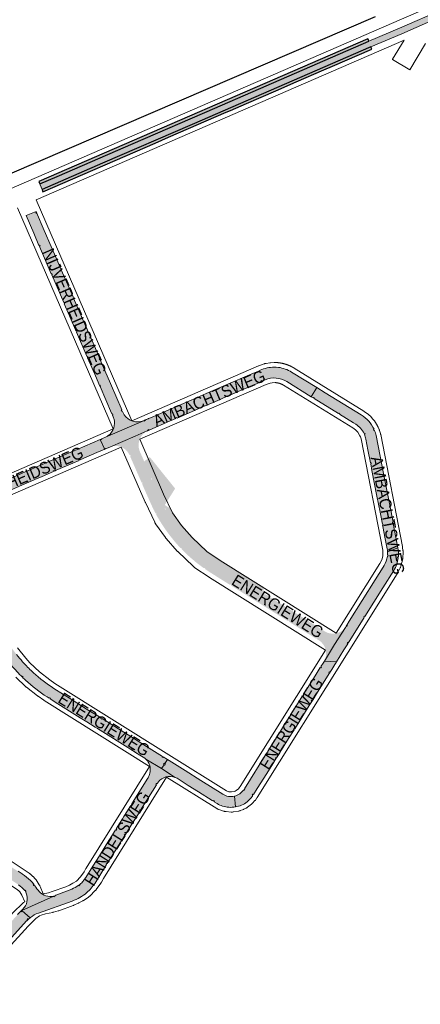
# Paper-space layout 'Layout1' of a CAD drawing. Header units: metres. Extents: x 123097 to 144122, y 392739 to 407589.
# Tile 498 of 510: x 139513 to 139772, y 401817 to 402455. Entities that reach past the tile are written whole.
import ezdxf
from ezdxf.enums import TextEntityAlignment as Align

# ---------------------------------------------------------------- set-up
doc = ezdxf.new("R2010")
doc.units = ezdxf.units.M
doc.header["$MEASUREMENT"] = 0
for name, color, linetype, lineweight in [('gs-anno-wegen algemeen tekst', 7, 'Continuous', 0), ('gs-knt-spoorlijn', 7, 'Continuous', 30), ('gs-knt-wegen algemeen', 7, 'Continuous', 0), ('ir-ARC-asfalt-hoofdwegen-te inspecteren', 5, 'Continuous', 0), ('ir-ARC-fietspaden naastliggend- te inspecteren', 1, 'Continuous', 0)]:
    doc.layers.add(name, color=color, linetype=linetype, lineweight=lineweight)
doc.styles.add('Style-Arial', font='arial.ttf')

psp = doc.layouts.get("Layout1")

# ---------------------------------------------------------------- hatches: boundary and pattern name
at = {"layer": 'ir-ARC-asfalt-hoofdwegen-te inspecteren', "linetype": 'Continuous', "lineweight": 13}
psp.add_hatch(color=5, dxfattribs=at).paths.add_polyline_path([(139525.768, 402348.292), (139525.979, 402347.784), (139527.309, 402344.582), (139566.502, 402361.802), (139624.477, 402386.811), (139740.483, 402436.953), (139760.411, 402445.539), (139788.341, 402457.709), (139786.805, 402461.253), (139758.863, 402449.137), (139739.139, 402440.657), (139639.208, 402397.287), (139586.341, 402374.46), (139537.015, 402353.067)], flags=0)
for points in [[(139580.516, 402198.887, 0.3508161), (139593.089, 402194.975), (139568.446, 402184.342, 0.0496822), (139570.153, 402185.347, 0.3214806), (139573.78, 402196.4, 0.0282717), (139573.38, 402197.457), (139572.862, 402198.654), (139573.227, 402198.812), (139572.929, 402199.5), (139572.562, 402199.341), (139572.347, 402199.842), (139564.901, 402217.042), (139565.268, 402217.201), (139564.97, 402217.889), (139564.603, 402217.73), (139564.752, 402217.386), (139561.844, 402224.101), (139560.37, 402227.504), (139556.834, 402235.668), (139557.201, 402235.827), (139556.903, 402236.515), (139556.536, 402236.356), (139556.685, 402236.012), (139556.352, 402236.78), (139549.588, 402252.4), (139549.949, 402252.556), (139549.651, 402253.244), (139549.29, 402253.088), (139548.989, 402253.783), (139545.48, 402261.886), (139545.062, 402262.852), (139541.645, 402270.744), (139542.011, 402270.903), (139541.713, 402271.591), (139541.346, 402271.432), (139533.545, 402289.45), (139533.911, 402289.609), (139533.613, 402290.297), (139533.246, 402290.138), (139525.591, 402307.818), (139525.954, 402307.976), (139525.656, 402308.664), (139525.293, 402308.507), (139521.864, 402316.425), (139516.879, 402327.917), (139523.393, 402330.502), (139523.63, 402329.954), (139523.263, 402329.795), (139523.561, 402329.107), (139523.928, 402329.266), (139523.63, 402329.954), (139524.335, 402328.328), (139528.093, 402319.653), (139539.69, 402292.878), (139539.327, 402292.721), (139539.625, 402292.033), (139539.988, 402292.19), (139540.58, 402290.824), (139547.376, 402275.133), (139547.698, 402274.389), (139555.708, 402255.897), (139555.34, 402255.74), (139555.637, 402255.051), (139556.004, 402255.208), (139555.767, 402255.76), (139557.199, 402252.454), (139557.717, 402251.258), (139563.131, 402238.757), (139564.663, 402235.137), (139564.296, 402234.979), (139564.593, 402234.29), (139564.961, 402234.449), (139571.59, 402219.092), (139575.728, 402209.53), (139578.486, 402203.158), (139578.964, 402202.051), (139578.598, 402201.894), (139578.895, 402201.205), (139579.262, 402201.362), (139579.778, 402200.163)], [(139748.951, 402101.145, 0.1048188), (139751.096, 402107.192), (139751.094, 402107.163), (139751.491, 402107.123), (139751.566, 402107.869), (139751.175, 402107.909, 0.0369861), (139751.201, 402110.194), (139757.98, 402112.736, -0.0701452), (139758.24, 402106.918), (139757.847, 402106.964), (139757.759, 402106.22), (139758.157, 402106.173), (139758.156, 402106.173, -0.1057877), (139755.228, 402097.951), (139748.239, 402086.813), (139736.53, 402068.258), (139736.233, 402068.444), (139735.834, 402067.809), (139736.13, 402067.623), (139725.615, 402050.961), (139725.811, 402051.281), (139725.47, 402051.49), (139725.078, 402050.85), (139725.419, 402050.641), (139722.97, 402046.647), (139718.207, 402038.879), (139710.255, 402039.402), (139716.91, 402050.015), (139723.874, 402061.122), (139724.777, 402062.563), (139724.413, 402061.921), (139724.761, 402061.724), (139725.131, 402062.376), (139724.783, 402062.573), (139726.378, 402065.118), (139743.254, 402092.052), (139748.326, 402100.147)], [(139546.491, 401891.82, 0.0698332), (139550.951, 401894.206), (139550.909, 401894.174), (139551.15, 401893.855), (139551.748, 401894.307), (139551.507, 401894.626), (139551.403, 401894.547, 0.0381448), (139553.454, 401896.413), (139553.976, 401896.991), (139554.161, 401897.222), (139554.858, 401898.092), (139555.651, 401899.259), (139560.237, 401906.593), (139564.439, 401913.313), (139570.568, 401923.114), (139572.95, 401926.924), (139574.912, 401930.065), (139575.25, 401929.853), (139575.648, 401930.489), (139575.309, 401930.701), (139577.506, 401934.218), (139579.344, 401937.163), (139580.355, 401938.783), (139582.25, 401941.82), (139584.8, 401945.906), (139585.134, 401945.697), (139585.532, 401946.333), (139585.197, 401946.542), (139586.798, 401949.108), (139595.83, 401963.581), (139595.977, 401963.816, 0.0839289), (139597.217, 401966.828, 0.1078741), (139597.25, 401970.99, 0.0617801), (139596.473, 401973.262), (139596.454, 401973.317), (139596.447, 401973.315, 0.0824287), (139594.582, 401975.908), (139604.68, 401969.791), (139613.571, 401964.044, 0.3322973), (139602.572, 401961.038), (139602.276, 401960.638), (139601.744, 401959.809), (139601.835, 401959.954), (139601.496, 401960.166), (139601.098, 401959.53), (139601.437, 401959.318), (139591.193, 401942.918), (139590.868, 401943.122), (139590.47, 401942.486), (139590.796, 401942.282), (139584.025, 401931.442), (139581.261, 401927.016), (139580.947, 401927.212), (139580.549, 401926.576), (139580.863, 401926.38), (139569.529, 401908.233), (139569.209, 401908.433), (139568.811, 401907.797), (139569.132, 401907.596), (139561.705, 401895.705, -0.0710567), (139556.193, 401889.431, -0.0919107), (139546.877, 401884.036), (139524.895, 401876.218, 0.0774619), (139519.79, 401873.453), (139519.558, 401873.259), (139514.358, 401877.633), (139514.084, 401877.921), (139534.822, 401887.149), (139534.913, 401886.855), (139535.629, 401887.075), (139535.515, 401887.448), (139536.268, 401887.748)], [(139644.372, 401953.201, 0.1987957), (139651.957, 401951.924), (139652.564, 401944.933, -0.1191092), (139644.261, 401945.5, -0.0824872), (139640.841, 401947.147), (139638.938, 401948.339), (139639.146, 401948.672), (139638.51, 401949.07), (139638.302, 401948.737), (139637.567, 401949.197), (139628.609, 401954.807), (139622.036, 401958.923), (139620.76, 401959.722), (139618.191, 401961.331), (139614.778, 401963.468), (139614.185, 401963.777), (139613.571, 401964.044), (139604.68, 401969.791), (139606.376, 401972.309), (139606.836, 401971.994), (139607.401, 401972.819), (139606.935, 401973.138), (139608.578, 401975.576), (139609.575, 401974.95), (139619.967, 401968.48), (139630.246, 401962.042)], [(139456.552, 401824.119, 0.1884668), (139470.826, 401830.431), (139471.492, 401831.134), (139472.124, 401831.863), (139483.383, 401844.282), (139487.86, 401849.22), (139488.155, 401848.952), (139488.659, 401849.508), (139488.363, 401849.777), (139498.935, 401861.437), (139499.231, 401861.168), (139499.735, 401861.724), (139499.439, 401861.993), (139498.935, 401861.437), (139499.483, 401862.042), (139511.455, 401875.247), (139513.418, 401877.296), (139514.038, 401877.9), (139514.049, 401877.891), (139513.54, 401877.405), (139513.816, 401877.115), (139514.358, 401877.633), (139519.558, 401873.259), (139518.481, 401872.358), (139518.205, 401872.647), (139517.662, 401872.131), (139517.937, 401871.841), (139518.453, 401872.331), (139517.357, 401871.23), (139517.263, 401871.135), (139480.405, 401830.541), (139480.11, 401830.809), (139479.606, 401830.253), (139479.9, 401829.986), (139474.805, 401824.374), (139474.373, 401823.939), (139473.906, 401823.542), (139473.023, 401822.936), (139472.092, 401822.407, 0.0290547), (139465.596, 401818.4, 0.0576143), (139464.518, 401817.475), (139464.207, 401817.727), (139463.757, 401817.174), (139456.946, 401823.739), (139457.323, 401823.761), (139457.3, 401824.16), (139456.555, 401824.116)]]:
    psp.add_hatch(color=5, dxfattribs=at).paths.add_polyline_path(points)
at = {"layer": 'ir-ARC-asfalt-hoofdwegen-te inspecteren', "linetype": 'Continuous', "lineweight": 13, "extrusion": (0, 0, -1)}
for points in [[(-139668.73, 402227.645, 0.1091156), (-139677.721, 402229.668), (-139679.088, 402229.629), (-139680.446, 402229.504, 0.1078846), (-139689.05, 402226.47), (-139705.347, 402216.448), (-139701.692, 402210.526), (-139685.856, 402220.301, -0.2532743), (-139671.907, 402221.43), (-139669.936, 402220.578), (-139669.778, 402220.942), (-139669.09, 402220.644), (-139669.247, 402220.28), (-139668.169, 402219.814), (-139660.991, 402216.711), (-139654.436, 402213.879), (-139649.974, 402211.949), (-139649.816, 402212.314), (-139649.128, 402212.016), (-139649.286, 402211.651), (-139644.372, 402209.526), (-139641.196, 402208.153), (-139632.585, 402204.43), (-139632.426, 402204.797), (-139631.738, 402204.499), (-139631.897, 402204.132), (-139614.776, 402196.731), (-139614.618, 402197.096), (-139613.93, 402196.798), (-139614.088, 402196.434), (-139610.887, 402195.05), (-139609.969, 402194.653), (-139597.103, 402189.084), (-139596.29, 402188.732), (-139596.628, 402188.894), (-139596.455, 402189.255), (-139595.779, 402188.93), (-139595.952, 402188.57), (-139595.721, 402188.459), (-139595.515, 402188.358), (-139587.683, 402185.003), (-139571.633, 402178.101), (-139567.876, 402176.49), (-139567.875, 402176.493), (-139568.415, 402176.725), (-139568.257, 402177.093), (-139567.71, 402176.858), (-139565.003, 402182.852), (-139565.168, 402182.923), (-139565.326, 402182.558), (-139566.014, 402182.856), (-139565.856, 402183.221), (-139566.505, 402183.502), (-139568.446, 402184.342), (-139593.089, 402194.975), (-139593.573, 402195.184), (-139594.097, 402195.41), (-139593.753, 402195.261), (-139593.409, 402195.112), (-139593.568, 402194.745), (-139594.256, 402195.043), (-139594.097, 402195.41), (-139594.857, 402195.739), (-139596.062, 402196.261), (-139596.179, 402196.312), (-139597.517, 402196.892), (-139622.413, 402207.642), (-139623.901, 402208.285), (-139633.74, 402212.534), (-139661.687, 402224.602), (-139666.405, 402226.641), (-139666.562, 402226.278), (-139667.25, 402226.576), (-139667.094, 402226.938)], [(-139734.199, 402198.706, 0.1502903), (-139742.448, 402189.484), (-139742.1, 402189.332), (-139742.4, 402188.644), (-139742.75, 402188.797, 0.0434477), (-139743.86, 402185.319), (-139748.819, 402159.828), (-139750.735, 402149.98), (-139752.596, 402140.413), (-139754.758, 402129.3), (-139754.366, 402129.224), (-139754.51, 402128.488), (-139754.902, 402128.564), (-139755.582, 402125.065), (-139757.98, 402112.736), (-139751.201, 402110.194), (-139751.11, 402111.156), (-139750.96, 402112.11), (-139749.721, 402118.484), (-139748.147, 402126.582), (-139748.028, 402127.195), (-139748.412, 402127.27), (-139748.269, 402128.006), (-139747.885, 402127.932), (-139746.377, 402135.688), (-139744.326, 402146.236), (-139741.099, 402162.837), (-139740.296, 402166.968), (-139740.679, 402167.042), (-139740.536, 402167.778), (-139740.153, 402167.704), (-139738.518, 402176.117), (-139737.175, 402183.024, -0.0582724), (-139736.235, 402186.181), (-139736.301, 402186.035), (-139736.666, 402186.199), (-139736.358, 402186.883), (-139735.993, 402186.719), (-139736.029, 402186.638, -0.1470552), (-139730.566, 402192.705), (-139729.054, 402193.638), (-139720.118, 402199.153), (-139720.328, 402199.494), (-139719.69, 402199.887), (-139719.48, 402199.547), (-139703.656, 402209.314), (-139703.864, 402209.652), (-139703.226, 402210.045), (-139703.018, 402209.708), (-139701.692, 402210.526), (-139705.347, 402216.448), (-139710.791, 402213.101)], [(-139530.611, 402016.183, 0.0432118), (-139516.554, 402027.07, 0.0063231), (-139514.657, 402028.862), (-139514.937, 402029.148), (-139514.401, 402029.673), (-139514.121, 402029.388), (-139514.613, 402028.906, 0.0258424), (-139507.356, 402036.715), (-139505.387, 402039.138, 0.0487621), (-139494.491, 402056.129), (-139493.475, 402058.157), (-139491.827, 402061.759), (-139492.191, 402061.925), (-139491.879, 402062.607), (-139491.522, 402062.444), (-139484.748, 402078.083), (-139483.435, 402081.135), (-139483.588, 402080.793), (-139483.953, 402080.956), (-139483.647, 402081.641), (-139483.282, 402081.477), (-139482.612, 402082.972), (-139466.633, 402119.915), (-139466.998, 402120.073), (-139466.7, 402120.761), (-139466.335, 402120.603), (-139465.991, 402121.4, -0.4057135), (-139453.246, 402126.84), (-139477.307, 402137.31, -0.4129822), (-139472.574, 402123.732), (-139472.88, 402123.026), (-139472.521, 402122.87), (-139472.819, 402122.182), (-139473.179, 402122.337), (-139477.356, 402112.706), (-139478.301, 402110.599), (-139482.52, 402100.833), (-139482.944, 402099.906), (-139489.139, 402085.557), (-139491.381, 402080.386), (-139495.673, 402070.512), (-139498.18, 402064.695, -0.0383091), (-139504.934, 402052.019), (-139507.22, 402048.425), (-139508.773, 402046.239), (-139510.385, 402044.098), (-139510.748, 402043.632, -0.0156426), (-139514.639, 402038.979), (-139515.405, 402038.13), (-139515.75, 402037.754, -0.0216108), (-139521.713, 402031.824, -0.0428696), (-139534.899, 402021.723), (-139541.14, 402017.841), (-139546.159, 402014.694), (-139556.608, 402008.119), (-139565.528, 402002.563), (-139565.316, 402002.225), (-139565.952, 402001.827), (-139566.164, 402002.166), (-139569.629, 402000), (-139576.746, 401995.55), (-139586.56, 401989.385), (-139593.265, 401985.188), (-139605.308, 401977.629), (-139605.095, 401977.299), (-139605.725, 401976.893), (-139605.942, 401977.229), (-139605.835, 401977.298), (-139608.578, 401975.576), (-139606.935, 401973.138), (-139606.576, 401973.384), (-139606.011, 401972.559), (-139606.376, 401972.309), (-139604.68, 401969.791), (-139594.582, 401975.908), (-139594.209, 401976.261), (-139593.822, 401976.59), (-139590.696, 401978.495), (-139589.562, 401979.21), (-139588.843, 401979.643), (-139585.195, 401981.948), (-139585.514, 401981.751), (-139585.724, 401982.092), (-139585.086, 401982.485), (-139584.876, 401982.145), (-139582.859, 401983.39), (-139566.747, 401993.501), (-139563.14, 401995.771), (-139561.735, 401996.636), (-139556.382, 402000), (-139552.081, 402002.703), (-139550.334, 402003.804), (-139537.581, 402011.786), (-139537.554, 402011.803), (-139532.585, 402014.938), (-139532.796, 402015.274), (-139532.161, 402015.673), (-139531.951, 402015.338)], [(-139662.817, 401950.809, 0.0446441), (-139660.208, 401948.222, 0.1190845), (-139652.564, 401944.933), (-139651.957, 401951.924, -0.1899483), (-139658.039, 401956.095), (-139658.376, 401955.883), (-139658.774, 401956.519), (-139658.442, 401956.727), (-139672.994, 401979.96), (-139673.33, 401979.749), (-139673.728, 401980.385), (-139673.392, 401980.595), (-139675.92, 401984.631), (-139681.756, 401993.945), (-139684.741, 401998.71), (-139685.078, 401998.499), (-139685.476, 401999.135), (-139685.139, 401999.346), (-139685.549, 402000), (-139688.427, 402004.595), (-139689.662, 402006.567), (-139696.158, 402016.938), (-139696.495, 402016.727), (-139696.893, 402017.362), (-139696.554, 402017.575), (-139697.958, 402019.813), (-139704.252, 402029.824), (-139707.645, 402035.237), (-139707.982, 402035.026), (-139708.38, 402035.662), (-139708.043, 402035.873), (-139709.423, 402038.075), (-139710.255, 402039.402), (-139718.207, 402038.879), (-139713.944, 402032.186), (-139713.607, 402032.401), (-139713.204, 402031.769), (-139713.542, 402031.554), (-139713.743, 402031.87), (-139713.484, 402031.424), (-139712.787, 402030.306), (-139705.88, 402019.221), (-139702.301, 402013.52), (-139702.498, 402013.839), (-139702.158, 402014.049), (-139701.764, 402013.412), (-139702.104, 402013.201), (-139700.489, 402010.593), (-139693.853, 402000), (-139691.07, 401995.559), (-139690.731, 401995.771), (-139690.333, 401995.136), (-139690.672, 401994.923), (-139687.066, 401989.212), (-139681.357, 401980.096), (-139681.342, 401980.072), (-139679.262, 401976.798), (-139678.924, 401977.012), (-139678.522, 401976.379), (-139678.86, 401976.164), (-139679.061, 401976.481), (-139676.773, 401972.779), (-139672.932, 401966.688), (-139666.764, 401956.808), (-139664.305, 401952.909), (-139663.972, 401953.123), (-139663.567, 401952.492), (-139663.901, 401952.277), (-139663.605, 401951.829), (-139663.466, 401951.618)], [(-139514.514, 401901.5, 0.0330432), (-139519.798, 401897.263), (-139520.774, 401896.292), (-139521.667, 401895.22), (-139521.892, 401894.895), (-139521.565, 401894.675), (-139521.983, 401894.053), (-139522.315, 401894.276), (-139522.123, 401894.561), (-139522.312, 401894.289), (-139522.531, 401893.929, -0.0559469), (-139525.554, 401890.089, -0.2650828), (-139534.812, 401887.242), (-139534.795, 401887.237), (-139534.822, 401887.149), (-139514.084, 401877.921), (-139514.083, 401877.922), (-139514.078, 401877.918), (-139514.038, 401877.9), (-139514.658, 401878.503), (-139515.792, 401879.794, -0.2950366), (-139516.462, 401890.351), (-139516.488, 401890.308), (-139516.832, 401890.512), (-139516.45, 401891.157), (-139516.106, 401890.954), (-139516.229, 401890.746, -0.0007308), (-139516.214, 401890.77, -0.0489496), (-139512.009, 401894.594), (-139498.664, 401903.304), (-139498.874, 401903.625), (-139498.246, 401904.036), (-139498.036, 401903.714), (-139493.893, 401906.418), (-139481.745, 401914.543), (-139481.965, 401914.868), (-139481.343, 401915.288), (-139481.121, 401914.96), (-139480.583, 401915.32), (-139471.267, 401921.693), (-139467.122, 401924.567), (-139464.129, 401926.679), (-139464.353, 401926.997), (-139463.74, 401927.429), (-139463.516, 401927.112), (-139458.191, 401930.87), (-139449.316, 401937.252), (-139445.944, 401939.711), (-139446.388, 401939.391), (-139446.622, 401939.715), (-139446.014, 401940.154), (-139445.78, 401939.829), (-139437.841, 401945.62), (-139429.111, 401951.971), (-139410.114, 401965.821), (-139410.178, 401965.775), (-139410.409, 401966.102), (-139409.797, 401966.535), (-139409.566, 401966.209), (-139409.6, 401966.185, -0.1869418), (-139402.815, 401967.688), (-139401.482, 401975.031), (-139401.777, 401975.398), (-139401.354, 401975.737), (-139401.128, 401976.984), (-139401.213, 401977.093), (-139401.091, 401977.188), (-139400.383, 401981.089), (-139400.602, 401981.407), (-139400.286, 401981.624), (-139400.278, 401981.666), (-139403.729, 401979.154), (-139411.455, 401973.531), (-139412.914, 401972.468), (-139413.568, 401971.992), (-139413.333, 401971.668), (-139413.941, 401971.228), (-139414.175, 401971.552), (-139421.292, 401966.371), (-139423.613, 401964.681), (-139431.28, 401959.101), (-139432.9, 401957.921), (-139432.8, 401957.994), (-139432.566, 401957.669), (-139433.174, 401957.231), (-139433.407, 401957.553), (-139434.343, 401956.871), (-139442.671, 401950.809), (-139444.969, 401949.137), (-139454.251, 401942.403), (-139464.434, 401935.105), (-139473.745, 401928.671), (-139484.007, 401921.572), (-139485.81, 401920.341), (-139485.498, 401920.549), (-139485.276, 401920.216), (-139485.9, 401919.8), (-139486.122, 401920.133), (-139488.007, 401918.878), (-139488.751, 401918.383), (-139502.441, 401909.27), (-139502.384, 401909.306), (-139502.067, 401909.506), (-139501.853, 401909.168), (-139502.488, 401908.768), (-139502.701, 401909.106), (-139503.601, 401908.538), (-139509.587, 401904.624), (-139511.735, 401903.26), (-139513.096, 401902.429), (-139514.429, 401901.558)]]:
    psp.add_hatch(color=5, dxfattribs=at).paths.add_polyline_path(points)
psp.add_hatch(color=5, dxfattribs=at).paths.add_polyline_path([(-139478.319, 402144.917), (-139479.007, 402145.215), (-139478.851, 402145.575), (-139491.033, 402150.846), (-139519.363, 402163.141), (-139538.738, 402171.508), (-139550.013, 402176.363), (-139565.003, 402182.852), (-139567.71, 402176.858), (-139567.568, 402176.796), (-139567.725, 402176.429), (-139567.875, 402176.493), (-139567.876, 402176.49), (-139566.413, 402175.837), (-139562.89, 402174.356), (-139554.325, 402170.636), (-139551.986, 402169.621), (-139551.827, 402169.987), (-139551.139, 402169.689), (-139551.298, 402169.322), (-139547.175, 402167.533), (-139536.479, 402162.894), (-139535.34, 402162.402), (-139535.182, 402162.767), (-139534.494, 402162.469), (-139534.651, 402162.105), (-139527.362, 402158.959), (-139522.67, 402156.93), (-139518.361, 402155.067), (-139518.202, 402155.433), (-139517.514, 402155.135), (-139517.673, 402154.768), (-139516.142, 402154.107), (-139503.378, 402148.588), (-139496.117, 402145.448), (-139477.504, 402137.395), (-139477.307, 402137.31), (-139453.246, 402126.84), (-139452.965, 402126.727), (-139454.487, 402135.047), (-139454.822, 402135.192), (-139458.308, 402136.696), (-139467.803, 402140.795), (-139473.035, 402143.059), (-139478.163, 402145.278)], flags=0)
at = {"layer": 'ir-ARC-asfalt-hoofdwegen-te inspecteren', "linetype": 'Continuous', "lineweight": 13}
h = psp.add_hatch(color=5, dxfattribs=at)
h.paths.add_polyline_path([(139710.492, 402058.632, 0.1054584), (139713.865, 402057.293, 0.2651533), (139723.268, 402060.383), (139723.579, 402060.744), (139723.874, 402061.122), (139716.91, 402050.015), (139710.255, 402039.402, 0.3287279), (139708.416, 402051.455, 0.0825859), (139705.671, 402053.412), (139705.872, 402053.733), (139705.236, 402054.131), (139705.024, 402053.792), (139695.961, 402059.457), (139691.506, 402062.244), (139687.263, 402064.88), (139687.474, 402065.218), (139686.838, 402065.616), (139686.626, 402065.277), (139677.852, 402070.768), (139673.864, 402073.255), (139669.091, 402076.231), (139649.635, 402088.363), (139649.847, 402088.701), (139649.212, 402089.099), (139648.999, 402088.76), (139636.586, 402096.544, -0.0101847), (139632.922, 402098.986), (139632.921, 402098.985), (139633.151, 402099.312), (139632.536, 402099.743), (139632.307, 402099.415), (139632.308, 402099.416, -0.0081386), (139629.467, 402101.493), (139629.438, 402101.515, -0.0208668), (139625.601, 402104.59), (139625.438, 402104.723, -0.0294798), (139617.657, 402111.882), (139617.946, 402112.159), (139617.427, 402112.701), (139617.139, 402112.424, -0.0194365), (139612.536, 402117.664, -0.0403983), (139602.704, 402131.691, -0.0099779), (139601.174, 402134.342), (139601.526, 402134.533), (139601.167, 402135.192), (139600.816, 402135), (139600.817, 402135.001, -0.0102477), (139599.385, 402137.799), (139594.999, 402147.485), (139591.937, 402154.562), (139592.087, 402154.218), (139592.454, 402154.378), (139592.154, 402155.066), (139591.787, 402154.906), (139584.443, 402171.733), (139584.187, 402172.321), (139584.356, 402171.986), (139584.713, 402172.166), (139584.375, 402172.836), (139584.018, 402172.656), (139584.187, 402172.321), (139583.858, 402172.973), (139583.67, 402173.348, 0.2920567), (139574.32, 402178.656, 0.0636162), (139571.633, 402178.101), (139587.683, 402185.003), (139595.515, 402188.358, 0.3707224), (139590.338, 402175.955, 0.0186181), (139590.6, 402175.24), (139593.511, 402168.623), (139595.312, 402170.045), (139597.112, 402171.467), (139597.788, 402170.627), (139613.533, 402151.059), (139606.81, 402140.4), (139610.184, 402138.307), (139610.245, 402138.404), (139613.742, 402132.958, 0.0809227), (139633.604, 402111.019, 0.025373), (139640.587, 402105.969), (139670.904, 402087.044, 0.2399047), (139670.704, 402086.2), (139671.303, 402083.522, 0.1748706), (139671.671, 402082.93), (139671.542, 402083.01), (139671.332, 402082.67), (139671.969, 402082.274), (139672.179, 402082.613), (139672.766, 402082.246), (139673.845, 402081.572), (139677.008, 402079.595), (139688.475, 402072.432), (139690.338, 402071.252), (139690.124, 402070.914), (139690.758, 402070.512), (139690.972, 402070.85), (139690.655, 402071.051), (139694.05, 402068.972), (139708.827, 402059.679), (139708.619, 402059.348), (139709.254, 402058.949), (139709.462, 402059.28)])
h.paths.add_polyline_path([(139607.266, 402137.942, -0.0002777), (139607.206, 402138.052), (139607.087, 402138.272), (139606.736, 402138.081), (139607.093, 402137.422), (139607.445, 402137.612)], flags=16)
h.paths.add_polyline_path([(139598.215, 402156.851), (139597.91, 402157.536), (139598.276, 402157.699), (139598.58, 402157.013)], flags=16)
at = {"layer": 'ir-ARC-fietspaden naastliggend- te inspecteren', "linetype": 'Continuous', "lineweight": 30}
for points in [[(139738.529, 402442.232), (139525.142, 402349.8), (139525.768, 402348.292), (139537.015, 402353.067), (139586.341, 402374.46), (139639.208, 402397.287), (139739.139, 402440.657), (139738.777, 402441.661)], [(139527.884, 402343.197), (139600.551, 402374.687), (139609.23, 402378.448), (139646.646, 402394.663), (139649.369, 402395.843), (139659.715, 402400.326), (139678.785, 402408.59), (139692.086, 402414.354), (139710.01, 402422.121), (139715.621, 402424.553), (139741.062, 402435.578), (139740.874, 402436.011), (139740.483, 402436.953), (139624.477, 402386.811), (139566.502, 402361.802), (139527.309, 402344.582)]]:
    psp.add_hatch(color=1, dxfattribs=at).paths.add_polyline_path(points, flags=0)

# ---------------------------------------------------------------- linework, layer by layer
at = {"layer": 'gs-knt-spoorlijn', "color": 7, "linetype": 'Continuous', "flags": 128}
psp.add_lwpolyline([(138888.983, 402089.503), (139069.271, 402167.066), (139743.329, 402456.65)], dxfattribs=at)
at = {"layer": 'gs-knt-wegen algemeen', "color": 7, "linetype": 'Continuous', "flags": 128}
for points in [[(139182.975, 402201.181), (139256.376, 402233.454), (139311.799, 402260.569), (139312.072, 402260.695), (139512.258, 402347.412), (139760.362, 402454.902), (139760.369, 402454.905), (139947.005, 402535.506), (139947.195, 402535.584), (139967.911, 402543.763), (139968.098, 402543.834), (139968.288, 402543.898), (139996.934, 402553.22), (140008.261, 402557.366), (140021.642, 402563.747)], [(139761.901, 402441.38), (139523.406, 402338.052)], [(139523.406, 402338.052), (139585.372, 402194.926)], [(139461.205, 402141.223), (139573.42, 402189.76), (139511.459, 402332.876)], [(139585.372, 402194.926), (139667.53, 402230.424), (139667.701, 402230.495), (139667.873, 402230.561), (139671.211, 402231.783), (139671.463, 402231.87), (139671.719, 402231.946), (139671.978, 402232.012), (139672.239, 402232.067), (139672.503, 402232.111), (139674.872, 402232.459), (139675.14, 402232.493), (139675.409, 402232.515), (139677.809, 402232.666), (139678.086, 402232.678), (139678.363, 402232.677), (139678.465, 402232.675), (139678.566, 402232.672), (139678.667, 402232.669), (139678.767, 402232.665), (139678.869, 402232.661), (139678.97, 402232.656), (139679.071, 402232.651), (139679.171, 402232.646), (139679.272, 402232.64), (139679.373, 402232.634), (139679.474, 402232.627), (139679.574, 402232.62), (139679.675, 402232.613), (139679.776, 402232.605), (139679.877, 402232.597), (139679.977, 402232.588), (139680.078, 402232.579), (139680.179, 402232.57), (139680.279, 402232.56), (139680.379, 402232.549), (139680.48, 402232.539), (139680.58, 402232.527), (139680.681, 402232.516), (139680.781, 402232.504), (139680.881, 402232.491), (139680.981, 402232.479), (139681.082, 402232.465), (139681.181, 402232.452), (139681.282, 402232.438), (139681.382, 402232.423), (139681.482, 402232.408), (139681.581, 402232.393), (139681.681, 402232.377), (139681.781, 402232.361), (139681.881, 402232.345), (139681.98, 402232.328), (139682.08, 402232.31), (139682.179, 402232.293), (139682.279, 402232.274), (139682.377, 402232.256), (139682.477, 402232.237), (139682.576, 402232.218), (139682.676, 402232.198), (139682.774, 402232.178), (139682.873, 402232.157), (139682.972, 402232.136), (139683.071, 402232.114), (139683.169, 402232.093), (139683.268, 402232.071), (139683.366, 402232.048), (139683.465, 402232.025), (139683.562, 402232.002), (139683.661, 402231.978), (139683.759, 402231.953), (139683.857, 402231.929), (139683.954, 402231.904), (139684.052, 402231.878), (139684.15, 402231.852), (139684.248, 402231.826), (139684.345, 402231.8), (139684.442, 402231.772), (139684.54, 402231.745), (139684.637, 402231.717), (139684.733, 402231.689), (139684.831, 402231.66), (139684.927, 402231.631), (139685.024, 402231.602), (139685.12, 402231.572), (139685.217, 402231.542), (139685.313, 402231.511), (139685.41, 402231.48), (139685.505, 402231.449), (139685.601, 402231.417), (139685.697, 402231.384), (139685.793, 402231.352), (139685.888, 402231.319), (139685.983, 402231.285), (139686.079, 402231.252), (139686.174, 402231.217), (139686.268, 402231.183), (139686.363, 402231.148), (139686.458, 402231.112), (139686.553, 402231.077), (139686.646, 402231.041), (139686.741, 402231.004), (139686.835, 402230.967), (139686.929, 402230.93), (139687.022, 402230.892), (139687.116, 402230.854), (139687.21, 402230.816), (139687.303, 402230.777), (139687.395, 402230.738), (139687.489, 402230.698), (139687.582, 402230.658), (139687.675, 402230.618), (139687.766, 402230.577), (139687.859, 402230.536), (139687.951, 402230.494), (139688.043, 402230.452), (139688.134, 402230.41), (139688.226, 402230.368), (139688.318, 402230.325), (139688.409, 402230.281), (139688.499, 402230.238), (139688.591, 402230.193), (139688.682, 402230.149), (139688.772, 402230.104), (139688.862, 402230.059), (139688.952, 402230.013), (139689.042, 402229.967), (139689.132, 402229.921), (139689.221, 402229.874), (139689.311, 402229.827), (139689.4, 402229.779), (139689.489, 402229.731), (139689.577, 402229.684), (139689.666, 402229.635), (139689.755, 402229.586), (139689.843, 402229.537), (139689.931, 402229.487), (139690.019, 402229.437), (139690.106, 402229.387), (139690.194, 402229.336), (139690.28, 402229.285), (139690.368, 402229.233), (139690.454, 402229.182), (139690.541, 402229.129), (139690.627, 402229.077), (139690.646, 402229.066)], [(139690.646, 402229.066), (139735.772, 402201.265), (139735.952, 402201.149), (139736.129, 402201.028), (139738.319, 402199.471), (139738.57, 402199.283), (139738.812, 402199.083), (139739.044, 402198.872), (139740.35, 402197.625), (139740.52, 402197.456), (139740.683, 402197.281), (139741.988, 402195.836), (139742.177, 402195.618), (139742.356, 402195.391), (139742.525, 402195.157), (139742.683, 402194.915), (139744.665, 402191.733), (139744.795, 402191.514), (139744.917, 402191.291), (139745.03, 402191.063), (139745.133, 402190.83), (139745.765, 402189.338), (139745.847, 402189.137), (139745.921, 402188.933), (139745.989, 402188.727), (139746.621, 402186.689), (139746.687, 402186.463), (139746.744, 402186.234), (139746.793, 402186.004), (139760.902, 402113.451), (139760.944, 402113.211), (139760.977, 402112.969), (139761.217, 402110.93), (139761.243, 402110.668), (139761.258, 402110.406), (139761.262, 402110.143), (139761.256, 402109.88), (139761.087, 402106.078), (139761.069, 402105.805), (139761.039, 402105.534), (139760.999, 402105.264), (139760.947, 402104.995), (139760.884, 402104.73), (139759.927, 402101.047), (139759.852, 402100.784), (139759.767, 402100.524), (139759.671, 402100.268), (139759.564, 402100.016), (139759.447, 402099.769), (139757.743, 402096.366), (139757.597, 402096.091), (139757.437, 402095.822), (139725.602, 402045.059)], [(139718.024, 402057.48), (139746.241, 402102.475), (139747.498, 402104.985), (139748.11, 402107.341), (139748.225, 402109.932), (139748.075, 402111.205), (139734.08, 402183.171), (139733.65, 402184.56), (139733.344, 402185.282), (139731.937, 402187.54), (139731.181, 402188.377), (139730.391, 402189.133), (139728.76, 402190.292), (139683.827, 402217.974), (139683.749, 402218.021), (139683.671, 402218.067), (139683.592, 402218.113), (139683.513, 402218.159), (139683.434, 402218.203), (139683.355, 402218.247), (139683.274, 402218.29), (139683.194, 402218.333), (139683.113, 402218.375), (139683.033, 402218.417), (139682.951, 402218.458), (139682.87, 402218.498), (139682.788, 402218.537), (139682.706, 402218.576), (139682.623, 402218.614), (139682.54, 402218.652), (139682.457, 402218.689), (139682.374, 402218.725), (139682.29, 402218.76), (139682.206, 402218.795), (139682.122, 402218.83), (139682.038, 402218.863), (139681.953, 402218.896), (139681.868, 402218.928), (139681.782, 402218.96), (139681.697, 402218.991), (139681.611, 402219.021), (139681.525, 402219.051), (139681.439, 402219.08), (139681.353, 402219.108), (139681.266, 402219.136), (139681.179, 402219.162), (139681.092, 402219.189), (139681.005, 402219.214), (139680.917, 402219.239), (139680.829, 402219.263), (139680.741, 402219.286), (139680.654, 402219.309), (139680.565, 402219.331), (139680.477, 402219.352), (139680.388, 402219.373), (139680.3, 402219.393), (139680.211, 402219.412), (139680.122, 402219.431), (139680.032, 402219.448), (139679.943, 402219.466), (139679.854, 402219.482), (139679.764, 402219.498), (139679.674, 402219.513), (139679.585, 402219.527), (139679.495, 402219.541), (139679.405, 402219.553), (139679.314, 402219.566), (139679.224, 402219.577), (139679.134, 402219.588), (139679.044, 402219.598), (139678.953, 402219.607), (139678.863, 402219.616), (139678.772, 402219.624), (139678.682, 402219.631), (139678.591, 402219.637), (139678.5, 402219.643), (139678.409, 402219.648), (139678.319, 402219.652), (139676.497, 402219.538), (139675.058, 402219.327), (139672.524, 402218.399), (139590.566, 402182.987)], [(139590.566, 402182.987), (139606.069, 402147.528), (139611.891, 402135.292), (139617.636, 402127.067), (139624.475, 402119.472), (139634.041, 402110.308), (139642.723, 402104.576), (139718.024, 402057.48)], [(139578.615, 402177.821), (139472.352, 402131.859)], [(139511.341, 402047.85), (139516.702, 402041.212), (139519.451, 402038.238), (139525.596, 402032.425), (139532.235, 402027.182), (139535.64, 402024.844), (139609.381, 401978.656), (139646.74, 401955.368), (139648.359, 401954.825), (139650.028, 401954.693), (139651.879, 401955.001), (139652.484, 401955.22), (139653.057, 401955.511), (139654.708, 401956.773), (139655.138, 401957.248), (139655.757, 401958.131), (139711.109, 402046.449), (139635.751, 402093.58), (139635.616, 402093.666), (139626.376, 402099.767), (139626.135, 402099.935), (139625.901, 402100.112), (139625.676, 402100.301), (139625.46, 402100.499), (139615.295, 402110.236), (139615.124, 402110.405), (139614.96, 402110.581), (139607.691, 402118.654), (139607.516, 402118.857), (139607.35, 402119.066), (139607.192, 402119.282), (139600.908, 402128.279), (139600.758, 402128.503), (139600.618, 402128.733), (139600.487, 402128.969), (139600.367, 402129.21), (139594.268, 402142.028), (139594.181, 402142.217), (139578.615, 402177.821)], [(139725.599, 402045.053), (139666.699, 401951.072), (139666.607, 401950.929), (139666.511, 401950.788), (139665.563, 401949.438), (139665.405, 401949.222), (139665.238, 401949.014), (139665.063, 401948.812), (139663.964, 401947.597), (139663.76, 401947.381), (139663.545, 401947.175), (139663.322, 401946.978), (139663.09, 401946.792), (139660.491, 401944.805), (139660.251, 401944.63), (139660.002, 401944.466), (139659.747, 401944.313), (139659.485, 401944.173), (139658.024, 401943.431), (139657.785, 401943.315), (139657.541, 401943.21), (139657.294, 401943.114), (139655.754, 401942.556), (139655.472, 401942.462), (139655.186, 401942.38), (139654.897, 401942.311), (139654.605, 401942.255), (139651.378, 401941.718), (139651.063, 401941.674), (139650.746, 401941.645), (139650.429, 401941.631), (139650.111, 401941.633), (139649.794, 401941.65), (139646.532, 401941.909), (139646.217, 401941.942), (139645.903, 401941.991), (139645.592, 401942.054), (139645.284, 401942.133), (139644.981, 401942.226), (139641.878, 401943.265), (139641.592, 401943.369), (139641.31, 401943.486), (139641.034, 401943.616), (139640.765, 401943.758), (139640.502, 401943.913), (139608.007, 401964.17)], [(139725.602, 402045.059), (139725.601, 402045.055), (139725.599, 402045.053)], [(139725.602, 402045.059), (139725.601, 402045.055), (139725.599, 402045.053)], [(139596.966, 401971.069), (139528.612, 402013.883), (139528.384, 402014.033), (139524.686, 402016.571), (139524.509, 402016.697), (139524.336, 402016.829), (139517.298, 402022.387), (139517.074, 402022.572), (139516.859, 402022.767), (139510.345, 402028.93)], [(139407.743, 401980.182), (139443.641, 401953.739), (139461.341, 401941.017), (139482.434, 401926.175), (139518.89, 401902.021), (139519.11, 401901.868), (139519.324, 401901.706), (139519.531, 401901.536), (139520.935, 401900.333), (139521.111, 401900.176), (139521.281, 401900.013), (139521.446, 401899.844), (139522.71, 401898.496), (139522.887, 401898.3), (139523.055, 401898.096), (139523.216, 401897.886), (139523.367, 401897.67), (139525.423, 401894.604), (139525.593, 401894.337), (139525.75, 401894.062), (139525.893, 401893.78), (139526.022, 401893.491), (139528.013, 401888.731)], [(139516.077, 401883.529), (139514.257, 401887.879), (139512.85, 401889.977), (139512.19, 401890.68), (139511.362, 401891.39), (139475.166, 401915.371), (139475.016, 401915.474), (139453.822, 401930.388), (139453.768, 401930.426), (139436.011, 401943.189), (139435.95, 401943.233), (139402.788, 401967.661), (139352.325, 401894.462)], [(139528.013, 401888.731), (139531.428, 401889.401), (139533.93, 401890.097), (139542.751, 401893.22), (139545.036, 401894.284), (139547.315, 401895.535), (139549.557, 401896.983), (139552.207, 401899.616), (139554.553, 401902.855), (139555.744, 401905.043), (139555.84, 401905.213), (139555.94, 401905.379), (139596.966, 401971.069)], [(139608.007, 401964.17), (139567.087, 401898.648), (139565.789, 401896.263), (139565.651, 401896.021), (139565.502, 401895.785), (139565.343, 401895.556), (139562.442, 401891.551), (139562.284, 401891.341), (139562.117, 401891.138), (139561.942, 401890.941), (139561.759, 401890.752), (139558.251, 401887.266), (139558.054, 401887.079), (139557.849, 401886.899), (139557.637, 401886.729), (139557.418, 401886.567), (139557.193, 401886.415), (139554.182, 401884.471), (139553.985, 401884.348), (139553.783, 401884.233), (139551.112, 401882.767), (139550.923, 401882.667), (139550.73, 401882.573), (139547.968, 401881.286), (139547.682, 401881.161), (139547.39, 401881.05)], [(139455.886, 401824.824), (139455.943, 401824.879), (139456.14, 401825.059), (139456.344, 401825.232), (139456.555, 401825.396), (139456.772, 401825.551), (139456.996, 401825.697), (139458.235, 401826.471), (139458.464, 401826.608), (139458.698, 401826.735), (139458.938, 401826.852), (139463.885, 401829.154), (139465.162, 401829.885), (139467.099, 401831.333), (139508.841, 401876.755), (139508.954, 401876.875), (139509.07, 401876.992), (139514.477, 401882.308), (139514.683, 401882.502), (139514.898, 401882.687), (139515.12, 401882.862), (139515.349, 401883.028), (139516.077, 401883.529)], [(139547.39, 401881.05), (139538.064, 401877.749), (139537.852, 401877.678), (139537.638, 401877.615), (139534.675, 401876.79), (139534.429, 401876.726), (139534.181, 401876.673), (139529.544, 401875.764), (139526.695, 401874.835), (139525.701, 401874.348), (139523.2, 401872.626), (139518.316, 401867.824), (139476.275, 401822.076)]]:
    psp.add_lwpolyline(points, dxfattribs=at)
psp.add_lwpolyline([(139775.809, 402439.248), (139765.593, 402422.242, -0.3857132), (139765.58, 402422.239), (139754.435, 402428.934, -0.3857126), (139754.432, 402428.947), (139761.901, 402441.38)], format="xyb", dxfattribs=at)
at = {"layer": 'ir-ARC-asfalt-hoofdwegen-te inspecteren', "color": 5, "linetype": 'Continuous', "lineweight": 13}
psp.add_lwpolyline([(139525.768, 402348.292), (139525.979, 402347.784), (139527.309, 402344.582), (139566.502, 402361.802), (139624.477, 402386.811), (139740.483, 402436.953), (139760.411, 402445.539), (139788.341, 402457.709), (139786.805, 402461.253), (139758.863, 402449.137), (139739.139, 402440.657), (139639.208, 402397.287), (139586.341, 402374.46), (139537.015, 402353.067)], close=True, dxfattribs=at)
for points in [[(139580.516, 402198.887, 0.3508161), (139593.089, 402194.975), (139568.446, 402184.342, 0.0496822), (139570.153, 402185.347, 0.3214806), (139573.78, 402196.4, 0.0282717), (139573.38, 402197.457), (139572.862, 402198.654), (139573.227, 402198.812), (139572.929, 402199.5), (139572.562, 402199.341), (139572.347, 402199.842), (139564.901, 402217.042), (139565.268, 402217.201), (139564.97, 402217.889), (139564.603, 402217.73), (139564.752, 402217.386), (139561.844, 402224.101), (139560.37, 402227.504), (139556.834, 402235.668), (139557.201, 402235.827), (139556.903, 402236.515), (139556.536, 402236.356), (139556.685, 402236.012), (139556.352, 402236.78), (139549.588, 402252.4), (139549.949, 402252.556), (139549.651, 402253.244), (139549.29, 402253.088), (139548.989, 402253.783), (139545.48, 402261.886), (139545.062, 402262.852), (139541.645, 402270.744), (139542.011, 402270.903), (139541.713, 402271.591), (139541.346, 402271.432), (139533.545, 402289.45), (139533.911, 402289.609), (139533.613, 402290.297), (139533.246, 402290.138), (139525.591, 402307.818), (139525.954, 402307.976), (139525.656, 402308.664), (139525.293, 402308.507), (139521.864, 402316.425), (139516.879, 402327.917), (139523.393, 402330.502), (139523.63, 402329.954), (139523.263, 402329.795), (139523.561, 402329.107), (139523.928, 402329.266), (139523.63, 402329.954), (139524.335, 402328.328), (139528.093, 402319.653), (139539.69, 402292.878), (139539.327, 402292.721), (139539.625, 402292.033), (139539.988, 402292.19), (139540.58, 402290.824), (139547.376, 402275.133), (139547.698, 402274.389), (139555.708, 402255.897), (139555.34, 402255.74), (139555.637, 402255.051), (139556.004, 402255.208), (139555.767, 402255.76), (139557.199, 402252.454), (139557.717, 402251.258), (139563.131, 402238.757), (139564.663, 402235.137), (139564.296, 402234.979), (139564.593, 402234.29), (139564.961, 402234.449), (139571.59, 402219.092), (139575.728, 402209.53), (139578.486, 402203.158), (139578.964, 402202.051), (139578.598, 402201.894), (139578.895, 402201.205), (139579.262, 402201.362), (139579.778, 402200.163)], [(139668.73, 402227.645, -0.1091156), (139677.721, 402229.668), (139679.088, 402229.629), (139680.446, 402229.504, -0.1078846), (139689.05, 402226.47), (139705.347, 402216.448), (139701.692, 402210.526), (139685.856, 402220.301, 0.2532743), (139671.907, 402221.43), (139669.936, 402220.578), (139669.778, 402220.942), (139669.09, 402220.644), (139669.247, 402220.28), (139668.169, 402219.814), (139660.991, 402216.711), (139654.436, 402213.879), (139649.974, 402211.949), (139649.816, 402212.314), (139649.128, 402212.016), (139649.286, 402211.651), (139644.372, 402209.526), (139641.196, 402208.153), (139632.585, 402204.43), (139632.426, 402204.797), (139631.738, 402204.499), (139631.897, 402204.132), (139614.776, 402196.731), (139614.618, 402197.096), (139613.93, 402196.798), (139614.088, 402196.434), (139610.887, 402195.05), (139609.969, 402194.653), (139597.103, 402189.084), (139596.29, 402188.732), (139596.628, 402188.894), (139596.455, 402189.255), (139595.779, 402188.93), (139595.952, 402188.57), (139595.721, 402188.459), (139595.515, 402188.358), (139587.683, 402185.003), (139571.633, 402178.101), (139567.876, 402176.49), (139567.875, 402176.493), (139568.415, 402176.725), (139568.257, 402177.093), (139567.71, 402176.858), (139565.003, 402182.852), (139565.168, 402182.923), (139565.326, 402182.558), (139566.014, 402182.856), (139565.856, 402183.221), (139566.505, 402183.502), (139568.446, 402184.342), (139593.089, 402194.975), (139593.573, 402195.184), (139594.097, 402195.41), (139593.753, 402195.261), (139593.409, 402195.112), (139593.568, 402194.745), (139594.256, 402195.043), (139594.097, 402195.41), (139594.857, 402195.739), (139596.062, 402196.261), (139596.179, 402196.312), (139597.517, 402196.892), (139622.413, 402207.642), (139623.901, 402208.285), (139633.74, 402212.534), (139661.687, 402224.602), (139666.405, 402226.641), (139666.562, 402226.278), (139667.25, 402226.576), (139667.094, 402226.938)], [(139734.199, 402198.706, -0.1502903), (139742.448, 402189.484), (139742.1, 402189.332), (139742.4, 402188.644), (139742.75, 402188.797, -0.0434477), (139743.86, 402185.319), (139748.819, 402159.828), (139750.735, 402149.98), (139752.596, 402140.413), (139754.758, 402129.3), (139754.366, 402129.224), (139754.51, 402128.488), (139754.902, 402128.564), (139755.582, 402125.065), (139757.98, 402112.736), (139751.201, 402110.194), (139751.11, 402111.156), (139750.96, 402112.11), (139749.721, 402118.484), (139748.147, 402126.582), (139748.028, 402127.195), (139748.412, 402127.27), (139748.269, 402128.006), (139747.885, 402127.932), (139746.377, 402135.688), (139744.326, 402146.236), (139741.099, 402162.837), (139740.296, 402166.968), (139740.679, 402167.042), (139740.536, 402167.778), (139740.153, 402167.704), (139738.518, 402176.117), (139737.175, 402183.024, 0.0582724), (139736.235, 402186.181), (139736.301, 402186.035), (139736.666, 402186.199), (139736.358, 402186.883), (139735.993, 402186.719), (139736.029, 402186.638, 0.1470552), (139730.566, 402192.705), (139729.054, 402193.638), (139720.118, 402199.153), (139720.328, 402199.494), (139719.69, 402199.887), (139719.48, 402199.547), (139703.656, 402209.314), (139703.864, 402209.652), (139703.226, 402210.045), (139703.018, 402209.708), (139701.692, 402210.526), (139705.347, 402216.448), (139710.791, 402213.101)], [(139748.951, 402101.145, 0.1048188), (139751.096, 402107.192), (139751.094, 402107.163), (139751.491, 402107.123), (139751.566, 402107.869), (139751.175, 402107.909, 0.0369861), (139751.201, 402110.194), (139757.98, 402112.736, -0.0701452), (139758.24, 402106.918), (139757.847, 402106.964), (139757.759, 402106.22), (139758.157, 402106.173), (139758.156, 402106.173, -0.1057877), (139755.228, 402097.951), (139748.239, 402086.813), (139736.53, 402068.258), (139736.233, 402068.444), (139735.834, 402067.809), (139736.13, 402067.623), (139725.615, 402050.961), (139725.811, 402051.281), (139725.47, 402051.49), (139725.078, 402050.85), (139725.419, 402050.641), (139722.97, 402046.647), (139718.207, 402038.879), (139710.255, 402039.402), (139716.91, 402050.015), (139723.874, 402061.122), (139724.777, 402062.563), (139724.413, 402061.921), (139724.761, 402061.724), (139725.131, 402062.376), (139724.783, 402062.573), (139726.378, 402065.118), (139743.254, 402092.052), (139748.326, 402100.147)], [(139662.817, 401950.809, -0.0446441), (139660.208, 401948.222, -0.1190845), (139652.564, 401944.933), (139651.957, 401951.924, 0.1899483), (139658.039, 401956.095), (139658.376, 401955.883), (139658.774, 401956.519), (139658.442, 401956.727), (139672.994, 401979.96), (139673.33, 401979.749), (139673.728, 401980.385), (139673.392, 401980.595), (139675.92, 401984.631), (139681.756, 401993.945), (139684.741, 401998.71), (139685.078, 401998.499), (139685.476, 401999.135), (139685.139, 401999.346), (139685.549, 402000), (139688.427, 402004.595), (139689.662, 402006.567), (139696.158, 402016.938), (139696.495, 402016.727), (139696.893, 402017.362), (139696.554, 402017.575), (139697.958, 402019.813), (139704.252, 402029.824), (139707.645, 402035.237), (139707.982, 402035.026), (139708.38, 402035.662), (139708.043, 402035.873), (139709.423, 402038.075), (139710.255, 402039.402), (139718.207, 402038.879), (139713.944, 402032.186), (139713.607, 402032.401), (139713.204, 402031.769), (139713.542, 402031.554), (139713.743, 402031.87), (139713.484, 402031.424), (139712.787, 402030.306), (139705.88, 402019.221), (139702.301, 402013.52), (139702.498, 402013.839), (139702.158, 402014.049), (139701.764, 402013.412), (139702.104, 402013.201), (139700.489, 402010.593), (139693.853, 402000), (139691.07, 401995.559), (139690.731, 401995.771), (139690.333, 401995.136), (139690.672, 401994.923), (139687.066, 401989.212), (139681.357, 401980.096), (139681.342, 401980.072), (139679.262, 401976.798), (139678.924, 401977.012), (139678.522, 401976.379), (139678.86, 401976.164), (139679.061, 401976.481), (139676.773, 401972.779), (139672.932, 401966.688), (139666.764, 401956.808), (139664.305, 401952.909), (139663.972, 401953.123), (139663.567, 401952.492), (139663.901, 401952.277), (139663.605, 401951.829), (139663.466, 401951.618)], [(139546.491, 401891.82, 0.0698332), (139550.951, 401894.206), (139550.909, 401894.174), (139551.15, 401893.855), (139551.748, 401894.307), (139551.507, 401894.626), (139551.403, 401894.547, 0.0381448), (139553.454, 401896.413), (139553.976, 401896.991), (139554.161, 401897.222), (139554.858, 401898.092), (139555.651, 401899.259), (139560.237, 401906.593), (139564.439, 401913.313), (139570.568, 401923.114), (139572.95, 401926.924), (139574.912, 401930.065), (139575.25, 401929.853), (139575.648, 401930.489), (139575.309, 401930.701), (139577.506, 401934.218), (139579.344, 401937.163), (139580.355, 401938.783), (139582.25, 401941.82), (139584.8, 401945.906), (139585.134, 401945.697), (139585.532, 401946.333), (139585.197, 401946.542), (139586.798, 401949.108), (139595.83, 401963.581), (139595.977, 401963.816, 0.0839289), (139597.217, 401966.828, 0.1078741), (139597.25, 401970.99, 0.0617801), (139596.473, 401973.262), (139596.454, 401973.317), (139596.447, 401973.315, 0.0824287), (139594.582, 401975.908), (139604.68, 401969.791), (139613.571, 401964.044, 0.3322973), (139602.572, 401961.038), (139602.276, 401960.638), (139601.744, 401959.809), (139601.835, 401959.954), (139601.496, 401960.166), (139601.098, 401959.53), (139601.437, 401959.318), (139591.193, 401942.918), (139590.868, 401943.122), (139590.47, 401942.486), (139590.796, 401942.282), (139584.025, 401931.442), (139581.261, 401927.016), (139580.947, 401927.212), (139580.549, 401926.576), (139580.863, 401926.38), (139569.529, 401908.233), (139569.209, 401908.433), (139568.811, 401907.797), (139569.132, 401907.596), (139561.705, 401895.705, -0.0710567), (139556.193, 401889.431, -0.0919107), (139546.877, 401884.036), (139524.895, 401876.218, 0.0774619), (139519.79, 401873.453), (139519.558, 401873.259), (139514.358, 401877.633), (139514.084, 401877.921), (139534.822, 401887.149), (139534.913, 401886.855), (139535.629, 401887.075), (139535.515, 401887.448), (139536.268, 401887.748)], [(139644.372, 401953.201, 0.1987957), (139651.957, 401951.924), (139652.564, 401944.933, -0.1191092), (139644.261, 401945.5, -0.0824872), (139640.841, 401947.147), (139638.938, 401948.339), (139639.146, 401948.672), (139638.51, 401949.07), (139638.302, 401948.737), (139637.567, 401949.197), (139628.609, 401954.807), (139622.036, 401958.923), (139620.76, 401959.722), (139618.191, 401961.331), (139614.778, 401963.468), (139614.185, 401963.777), (139613.571, 401964.044), (139604.68, 401969.791), (139606.376, 401972.309), (139606.836, 401971.994), (139607.401, 401972.819), (139606.935, 401973.138), (139608.578, 401975.576), (139609.575, 401974.95), (139619.967, 401968.48), (139630.246, 401962.042)]]:
    psp.add_lwpolyline(points, format="xyb", close=True, dxfattribs=at)
for points in [[(139491.033, 402150.846), (139519.363, 402163.141), (139538.738, 402171.508), (139550.013, 402176.363), (139565.003, 402182.852), (139567.71, 402176.858), (139567.568, 402176.796), (139567.725, 402176.429), (139567.875, 402176.493), (139567.876, 402176.49), (139566.413, 402175.837), (139562.89, 402174.356), (139554.325, 402170.636), (139551.986, 402169.621), (139551.827, 402169.987), (139551.139, 402169.689), (139551.298, 402169.322), (139547.175, 402167.533), (139536.479, 402162.894), (139535.34, 402162.402), (139535.182, 402162.767), (139534.494, 402162.469), (139534.651, 402162.105), (139527.362, 402158.959), (139522.67, 402156.93), (139518.361, 402155.067), (139518.202, 402155.433), (139517.514, 402155.135), (139517.673, 402154.768), (139516.142, 402154.107), (139503.378, 402148.588)], [(139511.455, 401875.247), (139513.418, 401877.296), (139514.038, 401877.9), (139514.049, 401877.891), (139513.54, 401877.405), (139513.816, 401877.115), (139514.358, 401877.633), (139519.558, 401873.259), (139518.481, 401872.358), (139518.205, 401872.647), (139517.662, 401872.131), (139517.937, 401871.841), (139518.453, 401872.331), (139517.357, 401871.23), (139517.263, 401871.135), (139480.405, 401830.541)]]:
    psp.add_lwpolyline(points, dxfattribs=at)
for points in [[(139510.748, 402043.632, 0.0156426), (139514.639, 402038.979), (139515.405, 402038.13), (139515.75, 402037.754, 0.0216108), (139521.713, 402031.824, 0.0428696), (139534.899, 402021.723), (139541.14, 402017.841), (139546.159, 402014.694), (139556.608, 402008.119), (139565.528, 402002.563), (139565.316, 402002.225), (139565.952, 402001.827), (139566.164, 402002.166), (139569.629, 402000), (139576.746, 401995.55), (139586.56, 401989.385), (139593.265, 401985.188), (139605.308, 401977.629), (139605.095, 401977.299), (139605.725, 401976.893), (139605.942, 401977.229), (139605.835, 401977.298), (139608.578, 401975.576), (139606.935, 401973.138), (139606.576, 401973.384), (139606.011, 401972.559), (139606.376, 401972.309), (139604.68, 401969.791), (139594.582, 401975.908), (139594.209, 401976.261), (139593.822, 401976.59), (139590.696, 401978.495), (139589.562, 401979.21), (139588.843, 401979.643), (139585.195, 401981.948), (139585.514, 401981.751), (139585.724, 401982.092), (139585.086, 401982.485), (139584.876, 401982.145), (139582.859, 401983.39), (139566.747, 401993.501), (139563.14, 401995.771), (139561.735, 401996.636), (139556.382, 402000), (139552.081, 402002.703), (139550.334, 402003.804), (139537.581, 402011.786), (139537.554, 402011.803), (139532.585, 402014.938), (139532.796, 402015.274), (139532.161, 402015.673), (139531.951, 402015.338), (139530.611, 402016.183, -0.0432118), (139516.554, 402027.07, -0.0063231), (139514.657, 402028.862), (139514.937, 402029.148), (139514.401, 402029.673), (139514.121, 402029.388), (139514.613, 402028.906, -0.0258424), (139507.356, 402036.715)], [(139511.735, 401903.26), (139513.096, 401902.429), (139514.429, 401901.558), (139514.514, 401901.5, -0.0330432), (139519.798, 401897.263), (139520.774, 401896.292), (139521.667, 401895.22), (139521.892, 401894.895), (139521.565, 401894.675), (139521.983, 401894.053), (139522.315, 401894.276), (139522.123, 401894.561), (139522.312, 401894.289), (139522.531, 401893.929, 0.0559469), (139525.554, 401890.089, 0.2650828), (139534.812, 401887.242), (139534.795, 401887.237), (139534.822, 401887.149), (139514.084, 401877.921), (139514.083, 401877.922), (139514.078, 401877.918), (139514.038, 401877.9), (139514.658, 401878.503), (139515.792, 401879.794, 0.2950366), (139516.462, 401890.351), (139516.488, 401890.308), (139516.832, 401890.512), (139516.45, 401891.157), (139516.106, 401890.954), (139516.229, 401890.746, 0.0007308), (139516.214, 401890.77, 0.0489496), (139512.009, 401894.594)]]:
    psp.add_lwpolyline(points, format="xyb", dxfattribs=at)
at = {"layer": 'ir-ARC-fietspaden naastliggend- te inspecteren', "color": 1, "linetype": 'Continuous', "lineweight": 30}
for points in [[(139738.529, 402442.232), (139525.142, 402349.8), (139525.768, 402348.292), (139537.015, 402353.067), (139586.341, 402374.46), (139639.208, 402397.287), (139739.139, 402440.657), (139738.777, 402441.661)], [(139527.884, 402343.197), (139600.551, 402374.687), (139609.23, 402378.448), (139646.646, 402394.663), (139649.369, 402395.843), (139659.715, 402400.326), (139678.785, 402408.59), (139692.086, 402414.354), (139710.01, 402422.121), (139715.621, 402424.553), (139741.062, 402435.578), (139740.874, 402436.011), (139740.483, 402436.953), (139624.477, 402386.811), (139566.502, 402361.802), (139527.309, 402344.582)]]:
    psp.add_lwpolyline(points, close=True, dxfattribs=at)

# ---------------------------------------------------------------- texts
at = {"layer": 'gs-anno-wegen algemeen tekst', "color": 7, "style": 'Style-Arial', "width": 0.909091}
for s, rotation, p in [('NIJVERHEIDSWEG', 293.4145, (139548.368, 402265.512)), ('AMBACHTSWEG', 22.985467, (139635.639, 402209.504)), ('NIJVERHEIDSWEG', 23.389923, (139513.064, 402157.651)), ('AMBACHTSWEG', 281.004661, (139751.346, 402133.727)), ('ENERGIEWEG', 328.009902, (139680.06, 402074.758)), ('ENERGIEWEG', 57.947219, (139688.805, 401998.905)), ('ENERGIEWEG', 327.938522, (139567.538, 401998.363)), ('HANDELSWEG', 57.6703, (139575.959, 401924.483))]:
    psp.add_text(s, height=7.7, rotation=rotation, dxfattribs=at).set_placement(p, align=Align.MIDDLE_CENTER)

doc.saveas('drawing.dxf')
